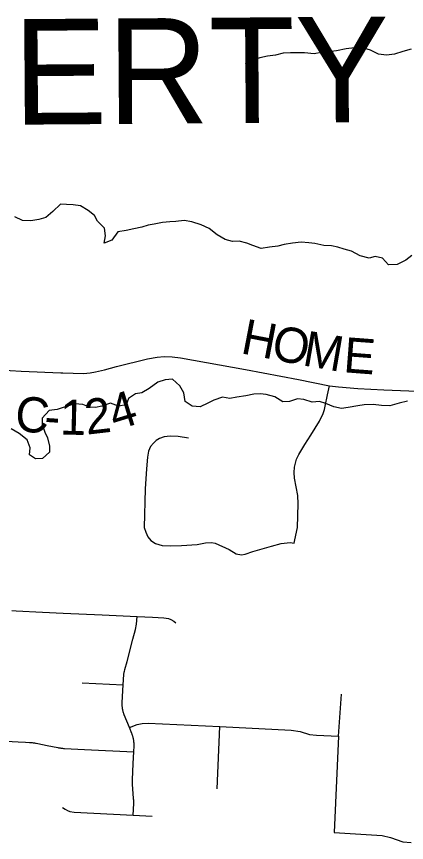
# Model space of a CAD drawing. Extents: x 114843 to 284848, y 317643 to 566895.
# Drawn here: x 184690 to 188018, y 467731 to 474777 of the extents above; entities that cross this region are included whole.
import ezdxf

# ---------------------------------------------------------------- set-up
doc = ezdxf.new("R2010")
doc.units = 0
for name, color, linetype in [('GM_X_County_Road', 7, 'Continuous'), ('GM_X_County_Road_Text', 7, 'Continuous'), ('GM_X_Minor_River', 7, 'Continuous'), ('GM_X_Township_Road', 7, 'Continuous'), ('GM_X_Township_Text', 7, 'Continuous')]:
    doc.layers.add(name, color=color, linetype=linetype)

msp = doc.modelspace()

# ---------------------------------------------------------------- linework, layer by layer
at = {"layer": 'GM_X_County_Road'}
for points in [[(185084.6, 471738.2), (185261.2, 471732.9), (185318.5, 471737.4), (185364.9, 471746), (185441.2, 471762.6), (185543.2, 471790.2), (185806.7, 471857.7), (185891.3, 471872.2), (185949.1, 471876.8), (186017.9, 471873.1), (186089.2, 471864.9), (186643, 471764.6), (187096.1, 471679), (187361.9, 471627.4), (187436.9, 471616.9), (187602.2, 471603.6), (187824.9, 471591.3), (188180.9, 471579.2), (189200.6, 471516.8), (189611.5, 471492), (190202, 471458.4), (190873.5, 471422.8), (191186.8, 471409.8), (191205.8, 471403.3)], [(184256.3, 471780.9), (184728.6, 471752.9), (185068, 471738.7), (185084.6, 471738.2)]]:
    msp.add_lwpolyline(points, dxfattribs=at)
at = {"layer": 'GM_X_Minor_River'}
for points in [[(188057.4, 474496.8), (187987.6, 474478.3), (187915.8, 474455.8), (187845.9, 474447.2), (187779.9, 474456.8), (187709.8, 474488.3), (187643.7, 474509.8), (187573.7, 474509.3), (187501.9, 474500.8), (187420, 474484.2), (187348.2, 474475.6), (187290.3, 474469.2), (187228.4, 474458.7), (187146.4, 474468.2), (187078.5, 474465.7), (187026.5, 474467.3), (186966.6, 474464.8), (186900.8, 474448.3), (186832.9, 474437.8), (186767.1, 474423.4), (186703.3, 474404.9), (186641.6, 474370.4)], [(185300.2, 473121.6), (185236, 473163.2), (185172, 473170.7), (185116, 473174.3), (185064, 473175.9), (184998.6, 473113.4), (184939, 473062.9), (184881.2, 473044.5), (184811.3, 473034), (184741.4, 473037.5), (184675.2, 473067)], [(188062.6, 472739.4), (188011, 472697), (187939.3, 472662.4), (187865.4, 472657.9), (187813, 472715.6), (187751, 472729.1), (187699.1, 472716.7), (187623.1, 472736.2), (187548.8, 472773.7), (187484.8, 472793.2), (187432.7, 472808.9), (187376.6, 472820.4), (187312.7, 472824), (187236.6, 472839.4), (187184.6, 472845.1), (187118.6, 472852.6), (187044.8, 472842.1), (186972.9, 472831.5), (186919.1, 472819.1), (186849.2, 472808.6), (186777.4, 472798.1), (186707.2, 472823.6), (186655.1, 472843.2), (186591.1, 472860.8), (186533.1, 472858.3), (186471.1, 472873.9), (186402.8, 472913.4), (186334.5, 472969), (186264.3, 472998.5), (186186.2, 473025.9), (186120.1, 473037.5), (186050.3, 473027), (185998.3, 473024.6), (185934.4, 473020.1), (185864.6, 473005.6), (185812.7, 472997.2), (185758.9, 472980.8), (185691.1, 472964.3), (185625.2, 472951.8), (185555.4, 472941.3), (185504, 472868.9), (185438.2, 472842.4), (185447.7, 472906.5), (185439.3, 472970.5), (185380.9, 473030.1), (185356.5, 473080), (185300.2, 473121.6)], [(188026, 471496.2), (187954.2, 471477.7), (187876.5, 471457.1), (187804.5, 471458.6), (187734.5, 471466), (187656.6, 471463.5), (187602.7, 471455.1), (187520.9, 471442.5), (187463, 471434.1), (187399, 471447.6), (187328.8, 471477.1), (187274.7, 471492.7), (187212.8, 471486.3), (187140.7, 471509.8), (187086.7, 471515.4), (187019, 471492.9), (186963, 471490.5), (186894.8, 471532), (186820.7, 471551.5), (186768.7, 471559.1), (186714.8, 471556.7), (186646.9, 471542.2), (186569.1, 471529.7), (186509.2, 471517.2), (186447.2, 471528.8), (186373.5, 471504.2), (186321.7, 471477.8), (186258, 471447.4), (186190, 471452.9), (186129.8, 471492.5), (186117.2, 471566.4), (186084.8, 471626.2), (186020.4, 471683.8), (185958.5, 471677.3), (185894.7, 471656.9), (185821.2, 471602.3), (185759.5, 471567.8), (185705.6, 471559.4), (185644, 471517), (185624.4, 471464.8), (185560.6, 471454.3), (185492.4, 471479.9), (185416.7, 471453.3), (185364.8, 471440.9), (185312.9, 471444.5), (185254.7, 471466.1), (185186.7, 471473.6), (185113, 471451.1), (185035.2, 471424.5), (184969.4, 471416), (184907.9, 471349.6), (184908.3, 471299.5), (184930.8, 471231.7), (184955.1, 471181.8), (184971.7, 471111.9), (184970, 471059.8), (184912.5, 471007.4), (184852.6, 471005), (184800.4, 471038.6), (184805.9, 471098.7), (184779.4, 471166.5), (184711.1, 471220.1), (184644.8, 471259.6)]]:
    msp.add_lwpolyline(points, dxfattribs=at)
at = {"layer": 'GM_X_Township_Road'}
for p, q in [((185251, 469092.1), (185599.1, 469075.9)), ((187436.8, 468639), (187462.5, 468996.1)), ((186401.4, 468188), (186423.6, 468719.4))]:
    msp.add_line(p, q, dxfattribs=at)
for points in [[(186157, 471180.3), (186070, 471193.9), (186002.1, 471198.1), (185950.1, 471191.4), (185909.1, 471176.9), (185880.8, 471160.9), (185857.3, 471137.1), (185833.8, 471108.5), (185816.8, 471070.5), (185806.2, 471017.1), (185799.1, 470919.7), (185786.2, 470748.6), (185779.2, 470419), (185792, 470378.3), (185811.1, 470339.2), (185836.4, 470306.4), (185875.8, 470281.6), (185934, 470264.7), (186003, 470262.1), (186098.7, 470264.4), (186230.4, 470273.2), (186303, 470286.5), (186354.6, 470289.6), (186385.3, 470283.7), (186503.9, 470230.2), (186565.2, 470193.9), (186610.2, 470184.7), (186641.4, 470190.4), (186706.4, 470212.6), (186866.4, 470260), (186947.8, 470281), (187023.8, 470289.7), (187060.5, 470284.5), (187065.8, 470313.1), (187087.3, 470416.7), (187094.2, 470618.5), (187091.7, 470689.8), (187062.8, 470839.6), (187058.9, 470886.2), (187062.3, 470932.8), (187079.4, 471001.5), (187098.4, 471040.5), (187150.2, 471126.1), (187201.5, 471204.8), (187275.9, 471326.1), (187305.5, 471389.2), (187317, 471425.1), (187324.4, 471454.1), (187342.7, 471548.5), (187361.9, 471627.4)], [(184650, 469710.7), (184687.5, 469706.1), (184910.5, 469695.7), (185088.8, 469687.5), (185420.8, 469672), (185718.1, 469658.2), (185851.2, 469652), (185947.8, 469647.5), (185985.9, 469640.5), (186007.3, 469632.2), (186032.2, 469617.8), (186049, 469604.4)], [(185685.3, 467964.4), (185689.9, 468064.8), (185690.1, 468070.1), (185690.2, 468075.3), (185690.2, 468080.6), (185690.1, 468085.8), (185690, 468091.1), (185689.4, 468101.4), (185688.8, 468109.3), (185683, 468185.3), (185679.7, 468229.6), (185679.1, 468239.9), (185678.9, 468245.2), (185678.8, 468250.4), (185678.8, 468255.7), (185678.9, 468260.9), (185679.1, 468266.2), (185685.5, 468404.6), (185690.2, 468504.4), (185692.5, 468554.3), (185692.7, 468558.6), (185692.7, 468563), (185692.8, 468567.4), (185692.7, 468571.7), (185692.5, 468576.1), (185692.3, 468580.4), (185692, 468584.7), (185691.6, 468589.1), (185691.2, 468593.4), (185690.7, 468597.8), (185689.8, 468604.3), (185689, 468608.5), (185688.3, 468612.8), (185687.4, 468617.1), (185686.5, 468621.4), (185685.5, 468625.6), (185684.4, 468629.8), (185683.3, 468634), (185682, 468638.2), (185680.7, 468642.3), (185679.3, 468646.5), (185677.9, 468650.6), (185676.4, 468654.7), (185674.5, 468659.4), (185653.4, 468711.5), (185609.5, 468820.1), (185606.6, 468827.6), (185605.1, 468831.7), (185603.7, 468835.8), (185602.4, 468839.9), (185601.2, 468844.1), (185600, 468848.3), (185598.9, 468852.5), (185597.9, 468856.7), (185596.9, 468860.9), (185596, 468865.2), (185595.2, 468869.4), (185594.5, 468873.7), (185593.8, 468878), (185593.2, 468882.3), (185592.7, 468886.6), (185592.3, 468890.9), (185592, 468895.3), (185591.7, 468899.6), (185591.5, 468903.9), (185591.3, 468908.3), (185591.3, 468912.6), (185591.3, 468916.9), (185591.4, 468921.3), (185591.6, 468925.6), (185599.1, 469075.9), (185605.5, 469164.5), (185606.2, 469168.7), (185606.9, 469172.9), (185607.6, 469177), (185608.5, 469181.2), (185609.4, 469185.4), (185610.4, 469189.5), (185611.4, 469193.6), (185614, 469203.2), (185615.2, 469208), (185632.9, 469274.8), (185683.5, 469465.6), (185705, 469546.7), (185714.3, 469592), (185718.1, 469658.2)], [(185653.4, 468711.5), (185718.5, 468736.8), (185762.8, 468747), (185813, 468749.5), (186423.6, 468719.4), (187032.8, 468690.4), (187109.3, 468677.6), (187191.3, 468653.2), (187250, 468646.5), (187436.8, 468639), (187400, 467815.3), (187811.1, 467791.6), (187882.3, 467772.6), (187985.7, 467737.8), (188058.7, 467731.2)], [(184602.5, 468594.5), (184702.4, 468589.6), (184765.4, 468586.5), (184799.1, 468584.8), (184809.8, 468584.1), (184816.7, 468583.6), (184820.2, 468583.2), (184823.7, 468582.8), (184830.6, 468582), (184837.5, 468581), (184844.4, 468580), (184851.3, 468578.8), (184858.2, 468577.5), (184871.7, 468574.8), (184949.8, 468559.1), (185041.4, 468540.7), (185048.3, 468539.5), (185055.1, 468538.3), (185062, 468537.2), (185069, 468536.2), (185075.9, 468535.4), (185082.9, 468534.7), (185089.8, 468534.1), (185100.5, 468533.4), (185270.4, 468525.1), (185690.2, 468504.4)], [(185082.2, 468029.2), (185103.7, 468014), (185124.5, 468003.3), (185145, 467995.9), (185181.6, 467989.2), (185685.3, 467964.4), (185848.2, 467956.5)]]:
    msp.add_lwpolyline(points, dxfattribs=at)

# ---------------------------------------------------------------- texts
at = {"layer": 'GM_X_County_Road_Text'}
for s, rotation, p in [('H', 349.13378, (186593.9, 471905.6)), ('O', 348.72066, (186853.4, 471855.8)), ('M', 350.16672, (187121.2, 471802.5)), ('E', 355.6686, (187473.7, 471743)), ('4', 17.0703, (185530, 471242.9)), ('C', 354.97994, (184668.5, 471242.9)), ('1', 358.64175, (185057.7, 471211.7)), ('2', 6.58587, (185287.8, 471209.4)), ('-', 356.09177, (184920.3, 471220.8))]:
    msp.add_text(s, height=300, rotation=rotation, dxfattribs=at).set_placement(p)
at = {"layer": 'GM_X_Township_Text'}
msp.add_text('LIBERTY', height=900, rotation=0.41319, dxfattribs=at).set_placement((182856.6, 473840.7))

doc.saveas('drawing.dxf')
